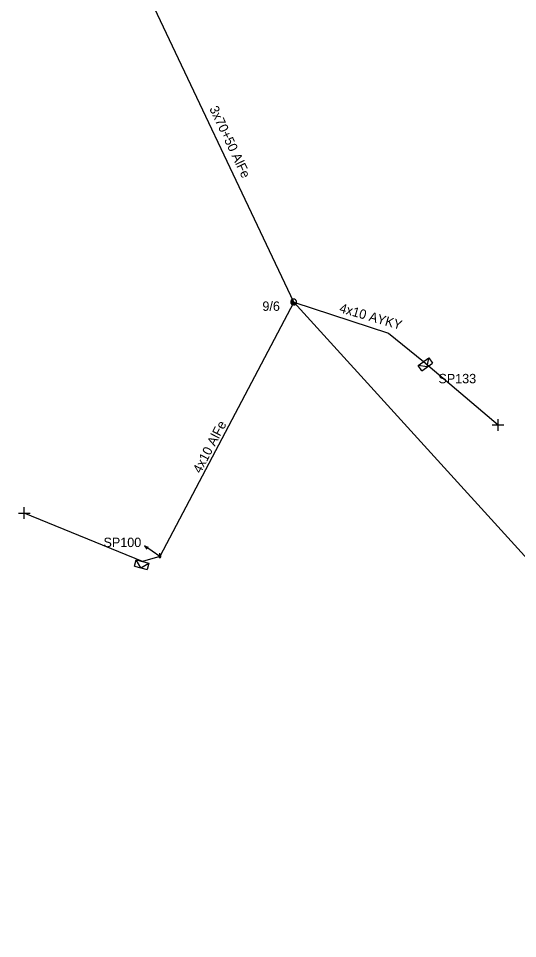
# Model space of a CAD drawing. Extents: x -717562 to -713845, y -1151196 to -1143903.
# Drawn here: x -714111.1 to -714057.9, y -1147194.6 to -1147096.8 of the extents above; entities that cross this region are included whole.
import ezdxf

# ---------------------------------------------------------------- set-up
doc = ezdxf.new("R2010")
doc.units = 0
for name, color, linetype in [('Vrstva 1', 7, 'Continuous'), ('Vrstva 12', 7, 'Continuous'), ('Vrstva 13', 7, 'Continuous'), ('Vrstva 2', 7, 'Continuous'), ('Vrstva 31', 7, 'Continuous'), ('Vrstva 33', 7, 'Continuous'), ('Vrstva 34', 7, 'Continuous'), ('Vrstva 4', 7, 'Continuous'), ('Vrstva 52', 7, 'Continuous'), ('Vrstva 53', 7, 'Continuous'), ('Vrstva 54', 7, 'Continuous'), ('Vrstva 59', 7, 'Continuous'), ('Vrstva 9', 7, 'Continuous')]:
    doc.layers.add(name, color=color, linetype=linetype)

# ---------------------------------------------------------------- blocks, each defined once
blk = doc.blocks.new('NN440')
at = {"layer": 'Vrstva 2'}
for points in [[(0.63, 0), (0.63, 0.06), (0.62, 0.13), (0.6, 0.19), (0.58, 0.25), (0.55, 0.31), (0.51, 0.37), (0.47, 0.42), (0.42, 0.46), (0.37, 0.51), (0.32, 0.54), (0.26, 0.57), (0.2, 0.59), (0.13, 0.61), (0.07, 0.62), (0, 0.63), (-0.06, 0.62), (-0.13, 0.61), (-0.19, 0.59), (-0.26, 0.57), (-0.31, 0.54), (-0.37, 0.51), (-0.42, 0.46), (-0.47, 0.42), (-0.51, 0.37), (-0.54, 0.31), (-0.57, 0.25), (-0.6, 0.19), (-0.62, 0.13), (-0.63, 0.06), (-0.63, 0), (-0.63, -0.07), (-0.62, -0.14), (-0.6, -0.2), (-0.57, -0.26), (-0.54, -0.32), (-0.51, -0.37), (-0.47, -0.43), (-0.42, -0.47), (-0.37, -0.51), (-0.31, -0.55), (-0.26, -0.58), (-0.19, -0.6), (-0.13, -0.62), (-0.06, -0.63), (0, -0.63), (0.07, -0.63), (0.13, -0.62), (0.2, -0.6), (0.26, -0.58), (0.32, -0.55), (0.37, -0.51), (0.42, -0.47), (0.47, -0.43), (0.51, -0.37), (0.55, -0.32), (0.58, -0.26), (0.6, -0.2), (0.62, -0.14), (0.63, -0.07), (0.63, 0)], [(-0.63, 0), (0.63, 0)], [(-0.6, -0.18), (0.57, -0.18)], [(-0.51, -0.32), (0.5, -0.32)], [(-0.37, -0.47), (0.35, -0.47)]]:
    blk.add_lwpolyline(points, dxfattribs=at)
blk = doc.blocks.new('NN560')
at = {"layer": 'Vrstva 2'}
for points in [[(1.999, -0.001), (1.59, 0.141)], [(0, -0.001), (1.999, -0.001)], [(1.999, -0.001), (1.59, -0.134)]]:
    blk.add_lwpolyline(points, dxfattribs=at)
blk = doc.blocks.new('NN800')
at = {"layer": 'Vrstva 1'}
for points in [[(-0.442, 0.442), (0.442, -0.442)], [(-0.442, -0.442), (0.442, 0.442)]]:
    blk.add_lwpolyline(points, dxfattribs=at)
blk = doc.blocks.new('NN630')
at = {"layer": 'Vrstva 9'}
for points in [[(-0.003, -0.7), (-0.703, 0)], [(-0.703, -0.7), (-0.703, 0), (0.697, 0), (0.697, -0.7)], [(-0.703, -0.7), (0.697, -0.7)], [(-0.003, -0.7), (0.697, 0)]]:
    blk.add_lwpolyline(points, dxfattribs=at)
blk = doc.blocks.new('NN500')
at = {"layer": 'Vrstva 2'}
for points in [[(0, -0.24), (0.02, -0.23), (0.05, -0.23), (0.07, -0.22), (0.09, -0.22), (0.12, -0.2), (0.14, -0.19), (0.16, -0.18), (0.17, -0.16), (0.19, -0.14), (0.2, -0.12), (0.21, -0.1), (0.22, -0.07), (0.23, -0.05), (0.23, -0.02), (0.23, 0), (0.23, 0.02), (0.23, 0.05), (0.22, 0.07), (0.21, 0.1), (0.2, 0.12), (0.19, 0.14), (0.17, 0.16), (0.16, 0.17), (0.14, 0.19), (0.12, 0.2), (0.09, 0.21), (0.07, 0.22), (0.05, 0.23), (0.02, 0.23), (0, 0.23), (-0.03, 0.23), (-0.05, 0.23), (-0.07, 0.22), (-0.1, 0.21), (-0.12, 0.2), (-0.14, 0.19), (-0.16, 0.17), (-0.18, 0.16), (-0.19, 0.14), (-0.2, 0.12), (-0.22, 0.1), (-0.22, 0.07), (-0.23, 0.05), (-0.23, 0.02), (-0.24, 0), (-0.23, -0.02), (-0.23, -0.05), (-0.22, -0.07), (-0.22, -0.1), (-0.2, -0.12), (-0.19, -0.14), (-0.18, -0.16), (-0.16, -0.18), (-0.14, -0.19), (-0.12, -0.2), (-0.1, -0.22), (-0.07, -0.22), (-0.05, -0.23), (-0.03, -0.23), (0, -0.24)], [(0, -0.24), (0.02, -0.23), (0.05, -0.23), (0.07, -0.22), (0.09, -0.22), (0.12, -0.2), (0.14, -0.19), (0.16, -0.18), (0.17, -0.16), (0.19, -0.14), (0.2, -0.12), (0.21, -0.1), (0.22, -0.07), (0.23, -0.05), (0.23, -0.02), (0.23, 0), (0.23, 0.02), (0.23, 0.05), (0.22, 0.07), (0.21, 0.1), (0.2, 0.12), (0.19, 0.14), (0.17, 0.16), (0.16, 0.17), (0.14, 0.19), (0.12, 0.2), (0.09, 0.21), (0.07, 0.22), (0.05, 0.23), (0.02, 0.23), (0, 0.23), (-0.03, 0.23), (-0.05, 0.23), (-0.07, 0.22), (-0.1, 0.21), (-0.12, 0.2), (-0.14, 0.19), (-0.16, 0.17), (-0.18, 0.16), (-0.19, 0.14), (-0.2, 0.12), (-0.22, 0.1), (-0.22, 0.07), (-0.23, 0.05), (-0.23, 0.02), (-0.24, 0), (-0.23, -0.02), (-0.23, -0.05), (-0.22, -0.07), (-0.22, -0.1), (-0.2, -0.12), (-0.19, -0.14), (-0.18, -0.16), (-0.16, -0.18), (-0.14, -0.19), (-0.12, -0.2), (-0.1, -0.22), (-0.07, -0.22), (-0.05, -0.23), (-0.03, -0.23), (0, -0.24)], [(0, -0.21), (0.02, -0.2), (0.04, -0.2), (0.06, -0.2), (0.08, -0.19), (0.1, -0.18), (0.12, -0.17), (0.14, -0.15), (0.15, -0.14), (0.16, -0.12), (0.18, -0.1), (0.19, -0.08), (0.19, -0.06), (0.2, -0.04), (0.2, -0.02), (0.2, 0), (0.2, 0.02), (0.2, 0.04), (0.19, 0.06), (0.19, 0.08), (0.18, 0.1), (0.16, 0.12), (0.15, 0.14), (0.14, 0.15), (0.12, 0.17), (0.1, 0.18), (0.08, 0.19), (0.06, 0.19), (0.04, 0.2), (0.02, 0.2), (0, 0.2), (-0.02, 0.2), (-0.04, 0.2), (-0.06, 0.19), (-0.08, 0.19), (-0.1, 0.18), (-0.12, 0.17), (-0.14, 0.15), (-0.15, 0.14), (-0.17, 0.12), (-0.18, 0.1), (-0.19, 0.08), (-0.2, 0.06), (-0.2, 0.04), (-0.21, 0.02), (-0.21, 0), (-0.21, -0.02), (-0.2, -0.04), (-0.2, -0.06), (-0.19, -0.08), (-0.18, -0.1), (-0.17, -0.12), (-0.15, -0.14), (-0.14, -0.15), (-0.12, -0.17), (-0.1, -0.18), (-0.08, -0.19), (-0.06, -0.2), (-0.04, -0.2), (-0.02, -0.2), (0, -0.21)], [(0, -0.18), (0.02, -0.18), (0.04, -0.17), (0.05, -0.17), (0.07, -0.16), (0.09, -0.15), (0.1, -0.14), (0.12, -0.13), (0.13, -0.12), (0.14, -0.1), (0.15, -0.09), (0.16, -0.07), (0.17, -0.05), (0.17, -0.04), (0.17, -0.02), (0.17, 0), (0.17, 0.02), (0.17, 0.04), (0.17, 0.05), (0.16, 0.07), (0.15, 0.09), (0.14, 0.1), (0.13, 0.12), (0.12, 0.13), (0.1, 0.14), (0.09, 0.15), (0.07, 0.16), (0.05, 0.17), (0.04, 0.17), (0.02, 0.17), (0, 0.18), (-0.02, 0.17), (-0.04, 0.17), (-0.06, 0.17), (-0.07, 0.16), (-0.09, 0.15), (-0.1, 0.14), (-0.12, 0.13), (-0.13, 0.12), (-0.14, 0.1), (-0.15, 0.09), (-0.16, 0.07), (-0.17, 0.05), (-0.17, 0.04), (-0.18, 0.02), (-0.18, 0), (-0.18, -0.02), (-0.17, -0.04), (-0.17, -0.05), (-0.16, -0.07), (-0.15, -0.09), (-0.14, -0.1), (-0.13, -0.12), (-0.12, -0.13), (-0.1, -0.14), (-0.09, -0.15), (-0.07, -0.16), (-0.06, -0.17), (-0.04, -0.17), (-0.02, -0.18), (0, -0.18)], [(0, -0.15), (0.01, -0.15), (0.03, -0.14), (0.04, -0.14), (0.06, -0.13), (0.07, -0.13), (0.08, -0.12), (0.1, -0.11), (0.11, -0.1), (0.12, -0.09), (0.13, -0.07), (0.13, -0.06), (0.14, -0.05), (0.14, -0.03), (0.14, -0.02), (0.14, 0), (0.14, 0.01), (0.14, 0.03), (0.14, 0.04), (0.13, 0.06), (0.13, 0.07), (0.12, 0.09), (0.11, 0.1), (0.1, 0.11), (0.08, 0.12), (0.07, 0.13), (0.06, 0.13), (0.04, 0.14), (0.03, 0.14), (0.01, 0.14), (0, 0.15), (-0.02, 0.14), (-0.03, 0.14), (-0.05, 0.14), (-0.06, 0.13), (-0.07, 0.13), (-0.09, 0.12), (-0.1, 0.11), (-0.11, 0.1), (-0.12, 0.09), (-0.13, 0.07), (-0.13, 0.06), (-0.14, 0.04), (-0.14, 0.03), (-0.15, 0.01), (-0.15, 0), (-0.15, -0.02), (-0.14, -0.03), (-0.14, -0.05), (-0.13, -0.06), (-0.13, -0.07), (-0.12, -0.09), (-0.11, -0.1), (-0.1, -0.11), (-0.09, -0.12), (-0.07, -0.13), (-0.06, -0.13), (-0.05, -0.14), (-0.03, -0.14), (-0.02, -0.15), (0, -0.15)], [(0, -0.12), (0.01, -0.12), (0.02, -0.11), (0.03, -0.11), (0.05, -0.11), (0.06, -0.1), (0.07, -0.09), (0.08, -0.09), (0.09, -0.08), (0.09, -0.07), (0.1, -0.06), (0.11, -0.05), (0.11, -0.04), (0.11, -0.02), (0.11, -0.01), (0.12, 0), (0.11, 0.01), (0.11, 0.02), (0.11, 0.04), (0.11, 0.05), (0.1, 0.06), (0.09, 0.07), (0.09, 0.08), (0.08, 0.09), (0.07, 0.09), (0.06, 0.1), (0.05, 0.11), (0.03, 0.11), (0.02, 0.11), (0.01, 0.12), (0, 0.12), (-0.01, 0.12), (-0.03, 0.11), (-0.04, 0.11), (-0.05, 0.11), (-0.06, 0.1), (-0.07, 0.09), (-0.08, 0.09), (-0.09, 0.08), (-0.1, 0.07), (-0.1, 0.06), (-0.11, 0.05), (-0.11, 0.04), (-0.12, 0.02), (-0.12, 0.01), (-0.12, 0), (-0.12, -0.01), (-0.12, -0.02), (-0.11, -0.04), (-0.11, -0.05), (-0.1, -0.06), (-0.1, -0.07), (-0.09, -0.08), (-0.08, -0.09), (-0.07, -0.09), (-0.06, -0.1), (-0.05, -0.11), (-0.04, -0.11), (-0.03, -0.11), (-0.01, -0.12), (0, -0.12)], [(0, -0.09), (0.01, -0.09), (0.02, -0.09), (0.03, -0.08), (0.03, -0.08), (0.04, -0.08), (0.05, -0.07), (0.06, -0.07), (0.06, -0.06), (0.07, -0.05), (0.07, -0.04), (0.08, -0.04), (0.08, -0.03), (0.08, -0.02), (0.09, -0.01), (0.09, 0), (0.09, 0.01), (0.08, 0.02), (0.08, 0.03), (0.08, 0.03), (0.07, 0.04), (0.07, 0.05), (0.06, 0.06), (0.06, 0.06), (0.05, 0.07), (0.04, 0.07), (0.03, 0.08), (0.03, 0.08), (0.02, 0.08), (0.01, 0.09), (0, 0.09), (-0.01, 0.09), (-0.02, 0.08), (-0.03, 0.08), (-0.04, 0.08), (-0.04, 0.07), (-0.05, 0.07), (-0.06, 0.06), (-0.07, 0.06), (-0.07, 0.05), (-0.08, 0.04), (-0.08, 0.03), (-0.08, 0.03), (-0.09, 0.02), (-0.09, 0.01), (-0.09, 0), (-0.09, -0.01), (-0.09, -0.02), (-0.08, -0.03), (-0.08, -0.04), (-0.08, -0.04), (-0.07, -0.05), (-0.07, -0.06), (-0.06, -0.07), (-0.05, -0.07), (-0.04, -0.08), (-0.04, -0.08), (-0.03, -0.08), (-0.02, -0.09), (-0.01, -0.09), (0, -0.09)], [(0, -0.06), (0, -0.06), (0.01, -0.06), (0.02, -0.05), (0.02, -0.05), (0.03, -0.05), (0.03, -0.05), (0.04, -0.04), (0.04, -0.04), (0.05, -0.03), (0.05, -0.03), (0.05, -0.02), (0.05, -0.02), (0.05, -0.01), (0.06, -0.01), (0.06, 0), (0.06, 0.01), (0.05, 0.01), (0.05, 0.02), (0.05, 0.02), (0.05, 0.03), (0.05, 0.03), (0.04, 0.04), (0.04, 0.04), (0.03, 0.05), (0.03, 0.05), (0.02, 0.05), (0.02, 0.05), (0.01, 0.06), (0, 0.06), (0, 0.06), (-0.01, 0.06), (-0.01, 0.06), (-0.02, 0.05), (-0.02, 0.05), (-0.03, 0.05), (-0.03, 0.05), (-0.04, 0.04), (-0.04, 0.04), (-0.05, 0.03), (-0.05, 0.03), (-0.05, 0.02), (-0.06, 0.02), (-0.06, 0.01), (-0.06, 0.01), (-0.06, 0), (-0.06, -0.01), (-0.06, -0.01), (-0.06, -0.02), (-0.05, -0.02), (-0.05, -0.03), (-0.05, -0.03), (-0.04, -0.04), (-0.04, -0.04), (-0.03, -0.05), (-0.03, -0.05), (-0.02, -0.05), (-0.02, -0.05), (-0.01, -0.06), (-0.01, -0.06), (0, -0.06)], [(0, -0.03), (0, -0.03), (0, -0.03), (0.01, -0.03), (0.01, -0.03), (0.01, -0.02), (0.02, -0.02), (0.02, -0.02), (0.02, -0.02), (0.02, -0.02), (0.02, -0.01), (0.02, -0.01), (0.03, -0.01), (0.03, -0.01), (0.03, 0), (0.03, 0), (0.03, 0), (0.03, 0.01), (0.03, 0.01), (0.02, 0.01), (0.02, 0.01), (0.02, 0.02), (0.02, 0.02), (0.02, 0.02), (0.02, 0.02), (0.01, 0.02), (0.01, 0.02), (0.01, 0.03), (0, 0.03), (0, 0.03), (0, 0.03), (0, 0.03), (-0.01, 0.03), (-0.01, 0.03), (-0.01, 0.02), (-0.02, 0.02), (-0.02, 0.02), (-0.02, 0.02), (-0.02, 0.02), (-0.02, 0.02), (-0.03, 0.01), (-0.03, 0.01), (-0.03, 0.01), (-0.03, 0.01), (-0.03, 0), (-0.03, 0), (-0.03, 0), (-0.03, -0.01), (-0.03, -0.01), (-0.03, -0.01), (-0.03, -0.01), (-0.02, -0.02), (-0.02, -0.02), (-0.02, -0.02), (-0.02, -0.02), (-0.02, -0.02), (-0.01, -0.03), (-0.01, -0.03), (-0.01, -0.03), (0, -0.03), (0, -0.03)], [(0.23, 0), (0.7, 0)]]:
    blk.add_lwpolyline(points, dxfattribs=at)

msp = doc.modelspace()

# ---------------------------------------------------------------- linework, layer by layer
at = {"layer": 'Vrstva 1'}
msp.add_lwpolyline([(-713984.48, -1147194.64), (-714024.75, -1147174.82), (-714056.472, -1147154.691), (-714081.76, -1147126.93), (-714098.54, -1147091.52)], dxfattribs=at)
at = {"layer": 'Vrstva 4'}
msp.add_lwpolyline([(-714081.76, -1147126.93), (-714096.012, -1147154), (-714097.858, -1147154.524)], dxfattribs=at)
at = {"layer": 'Vrstva 52'}
msp.add_lwpolyline([(-714081.76, -1147126.93), (-714071.661, -1147130.235), (-714067.944, -1147133.256)], dxfattribs=at)
at = {"layer": 'Vrstva 59'}
for points in [[(-714067.944, -1147133.256), (-714060, -1147140)], [(-714097.858, -1147154.524), (-714110.44, -1147149.38)]]:
    msp.add_lwpolyline(points, dxfattribs=at)

# ---------------------------------------------------------------- block references
at = {"layer": 'Vrstva 13', "xscale": 0.5}
for name, p, yscale, rotation in [('NN440', (-714081.76, -1147126.93), 0.5000000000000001, -50.67238323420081), ('NN500', (-714096.012, -1147154), 0.5, 90)]:
    msp.add_blockref(name, p, dxfattribs=dict(at, yscale=yscale, rotation=rotation))
at = {"layer": 'Vrstva 13', "rotation": 145.43841659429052}
msp.add_blockref('NN560', (-714096.012, -1147154.001), dxfattribs=at)
at = {"layer": 'Vrstva 31'}
for p, rotation in [((-714067.944, -1147133.256), 35.555044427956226), ((-714097.858, -1147154.524), -14.141388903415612)]:
    msp.add_blockref('NN630', p, dxfattribs=dict(at, rotation=rotation))
at = {"layer": 'Vrstva 34'}
for p, rotation in [((-714060, -1147140), 45), ((-714110.44, -1147149.38), 44.99999995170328)]:
    msp.add_blockref('NN800', p, dxfattribs=dict(at, rotation=rotation))

# ---------------------------------------------------------------- texts
at = {"layer": 'Vrstva 12'}
msp.add_text('9/6', height=1, dxfattribs=at).set_placement((-714085.089, -1147127.87))
at = {"layer": 'Vrstva 2'}
msp.add_text('3x70+50 AlFe', height=1, rotation=295.355, dxfattribs=at).set_placement((-714090.763, -1147106.362))
at = {"layer": 'Vrstva 33'}
for s, p in [('SP133', (-714066.351, -1147135.575)), ('SP100', (-714102.004, -1147152.994))]:
    msp.add_text(s, height=1, dxfattribs=at).set_placement(p)
at = {"layer": 'Vrstva 53'}
msp.add_text('4x10 AlFe', height=1, rotation=62.449, dxfattribs=at).set_placement((-714091.667, -1147145.232))
at = {"layer": 'Vrstva 54'}
msp.add_text('4x10 AYKY', height=1, rotation=343.836, dxfattribs=at).set_placement((-714076.969, -1147127.994))

doc.saveas('drawing.dxf')
